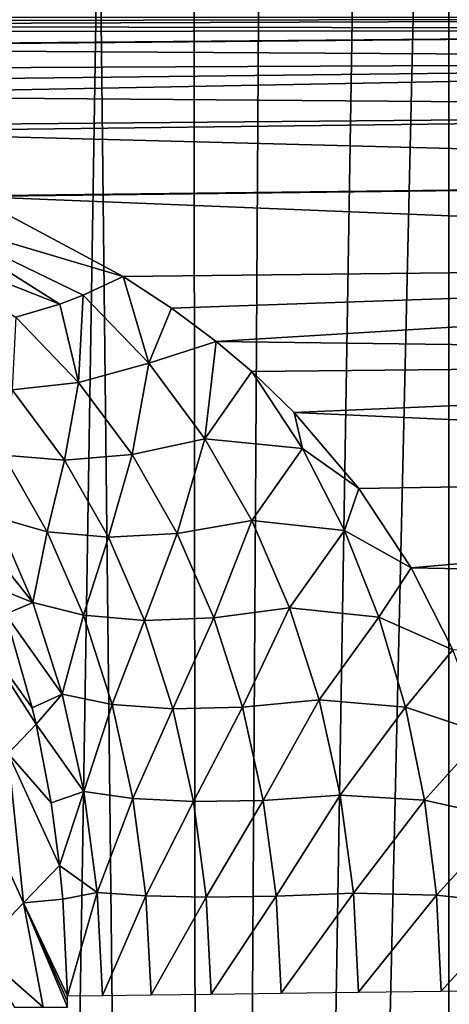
# Model space of a CAD drawing. Header units: millimetres. Extents: x -110 to 110, y 0 to 80.
# Tile 297 of 439: x 76.438 to 77.32, y 26.04 to 28.065. Entities that reach past the tile are written whole.
import ezdxf

# ---------------------------------------------------------------- set-up
doc = ezdxf.new("R2010")
doc.units = ezdxf.units.MM
doc.header["$LTSCALE"] = 59.460957
for name, color, linetype in [('105', 7, 'CONTINUOUS'), ('137', 7, 'CONTINUOUS'), ('231', 7, 'CONTINUOUS'), ('232', 7, 'CONTINUOUS'), ('30', 7, 'CONTINUOUS'), ('54', 7, 'CONTINUOUS'), ('6', 7, 'CONTINUOUS')]:
    doc.layers.add(name, color=color, linetype=linetype)

msp = doc.modelspace()

# ---------------------------------------------------------------- linework, layer by layer
at = {"layer": '105', "color": 7, "linetype": 'CONTINUOUS'}
for points in [[(76.4081, 26.8425, 50.5063), (76.3312, 26.8344, 50.7306), (76.4633, 26.6502, 50.5769), (76.4081, 26.8425, 50.5063)], [(76.4141, 26.5559, 50.7849), (76.4712, 26.6164, 50.5871), (76.3312, 26.8344, 50.7306), (76.4141, 26.5559, 50.7849)], [(76.3312, 26.8344, 50.7306), (76.4712, 26.6164, 50.5871), (76.4633, 26.6502, 50.5769), (76.3312, 26.8344, 50.7306)], [(76.4712, 26.6164, 50.5871), (76.4141, 26.5559, 50.7849), (76.5022, 26.4545, 50.627), (76.4712, 26.6164, 50.5871)], [(76.3406, 26.479, 50.9718), (76.4456, 26.2488, 50.8545), (76.4141, 26.5559, 50.7849), (76.3406, 26.479, 50.9718)], [(76.4456, 26.2488, 50.8545), (76.5193, 26.3261, 50.6486), (76.4141, 26.5559, 50.7849), (76.4456, 26.2488, 50.8545)], [(76.4141, 26.5559, 50.7849), (76.5193, 26.3261, 50.6486), (76.5022, 26.4545, 50.627), (76.4141, 26.5559, 50.7849)], [(76.3519, 26.1518, 51.0439), (76.4456, 26.2488, 50.8545), (76.3406, 26.479, 50.9718), (76.3519, 26.1518, 51.0439)], [(76.5193, 26.3261, 50.6486), (76.4456, 26.2488, 50.8545), (76.526, 26.2566, 50.6568), (76.5193, 26.3261, 50.6486)], [(76.526, 26.2566, 50.6568), (76.4456, 26.2488, 50.8545), (76.5355, 26.0579, 50.6667), (76.526, 26.2566, 50.6568)], [(76.3519, 26.1518, 51.0439), (76.4857, 26.0346, 50.794), (76.4456, 26.2488, 50.8545), (76.3519, 26.1518, 51.0439)], [(76.4456, 26.2488, 50.8545), (76.5356, 26.0346, 50.6667), (76.5356, 26.0463, 50.6667), (76.4456, 26.2488, 50.8545)], [(76.4857, 26.0346, 50.794), (76.5356, 26.0346, 50.6667), (76.4456, 26.2488, 50.8545), (76.4857, 26.0346, 50.794)], [(76.5355, 26.0579, 50.6667), (76.4456, 26.2488, 50.8545), (76.5356, 26.0463, 50.6667), (76.5355, 26.0579, 50.6667)], [(76.4271, 26.0346, 50.9175), (76.4857, 26.0346, 50.794), (76.3519, 26.1518, 51.0439), (76.4271, 26.0346, 50.9175)]]:
    msp.add_3dface(points, dxfattribs=at)
at = {"layer": '137', "color": 7, "linetype": 'CONTINUOUS'}
for points in [[(79.5787, 28.0692, 48.0349), (74.65, 28.0692, 48.0349), (74.886, 28.0603, 48.1921), (79.5787, 28.0692, 48.0349)], [(74.9947, 28.052, 48.2645), (79.5787, 28.0692, 48.0349), (74.886, 28.0603, 48.1921), (74.9947, 28.052, 48.2645)], [(79.5787, 28.0692, 48.0349), (74.9947, 28.052, 48.2645), (79.5787, 28.0448, 48.3135), (79.5787, 28.0692, 48.0349)], [(74.9947, 28.052, 48.2645), (75.1203, 28.039, 48.3479), (79.5787, 28.0448, 48.3135), (74.9947, 28.052, 48.2645)], [(75.1203, 28.039, 48.3479), (75.3391, 28.0077, 48.4933), (79.5787, 28.0448, 48.3135), (75.1203, 28.039, 48.3479)], [(75.3391, 28.0077, 48.4933), (75.3488, 28.0061, 48.4997), (79.5787, 28.0448, 48.3135), (75.3391, 28.0077, 48.4933)], [(79.5787, 28.0448, 48.3135), (75.3488, 28.0061, 48.4997), (79.5787, 27.9809, 48.5887), (79.5787, 28.0448, 48.3135)], [(75.3488, 28.0061, 48.4997), (75.5696, 27.9622, 48.6462), (79.5787, 27.9809, 48.5887), (75.3488, 28.0061, 48.4997)], [(75.5696, 27.9622, 48.6462), (75.6797, 27.9357, 48.7192), (79.5787, 27.9809, 48.5887), (75.5696, 27.9622, 48.6462)], [(75.6797, 27.9357, 48.7192), (75.7809, 27.9085, 48.7862), (79.5787, 27.9809, 48.5887), (75.6797, 27.9357, 48.7192)], [(79.5787, 27.9809, 48.5887), (75.7809, 27.9085, 48.7862), (79.5787, 27.8789, 48.8521), (79.5787, 27.9809, 48.5887)], [(75.7809, 27.9085, 48.7862), (75.9808, 27.8462, 48.9183), (79.5787, 27.8789, 48.8521), (75.7809, 27.9085, 48.7862)], [(75.9808, 27.8462, 48.9183), (76.0144, 27.8345, 48.9406), (79.5787, 27.8789, 48.8521), (75.9808, 27.8462, 48.9183)], [(79.5787, 27.8789, 48.8521), (76.0144, 27.8345, 48.9406), (79.5787, 27.7408, 49.0985), (79.5787, 27.8789, 48.8521)], [(76.0144, 27.8345, 48.9406), (76.3391, 27.7025, 49.1548), (79.5787, 27.7408, 49.0985), (76.0144, 27.8345, 48.9406)], [(76.3391, 27.7025, 49.1548), (76.3426, 27.7009, 49.157), (79.5787, 27.7408, 49.0985), (76.3391, 27.7025, 49.1548)], [(79.5787, 27.7408, 49.0985), (76.3426, 27.7009, 49.157), (79.5787, 27.5694, 49.323), (79.5787, 27.7408, 49.0985)], [(76.3426, 27.7009, 49.157), (76.6503, 27.5365, 49.3593), (79.5787, 27.5694, 49.323), (76.3426, 27.7009, 49.157)], [(76.6503, 27.5365, 49.3593), (76.7497, 27.4717, 49.4261), (79.5787, 27.5694, 49.323), (76.6503, 27.5365, 49.3593)], [(76.7497, 27.4717, 49.4261), (76.8411, 27.4033, 49.4903), (79.5787, 27.5694, 49.323), (76.7497, 27.4717, 49.4261)], [(79.5787, 27.5694, 49.323), (76.8411, 27.4033, 49.4903), (79.5787, 27.3681, 49.5211), (79.5787, 27.5694, 49.323)], [(76.8411, 27.4033, 49.4903), (76.9141, 27.3414, 49.5434), (79.5787, 27.3681, 49.5211), (76.8411, 27.4033, 49.4903)], [(76.9141, 27.3414, 49.5434), (77.0014, 27.2573, 49.6091), (79.5787, 27.3681, 49.5211), (76.9141, 27.3414, 49.5434)], [(79.5787, 27.3681, 49.5211), (77.0014, 27.2573, 49.6091), (79.5787, 27.1408, 49.6889), (79.5787, 27.3681, 49.5211)], [(77.0014, 27.2573, 49.6091), (77.1341, 27.1012, 49.7133), (79.5787, 27.1408, 49.6889), (77.0014, 27.2573, 49.6091)], [(77.1341, 27.1012, 49.7133), (77.2419, 26.9379, 49.8016), (79.5787, 27.1408, 49.6889), (77.1341, 27.1012, 49.7133)], [(79.5787, 27.1408, 49.6889), (77.2419, 26.9379, 49.8016), (79.5787, 26.8922, 49.823), (79.5787, 27.1408, 49.6889)], [(77.2419, 26.9379, 49.8016), (77.3271, 26.7693, 49.8736), (79.5787, 26.8922, 49.823), (77.2419, 26.9379, 49.8016)]]:
    msp.add_3dface(points, dxfattribs=at)
at = {"layer": '231', "color": 7, "linetype": 'CONTINUOUS'}
for points in [[(76.6503, 27.5365, 49.3593), (76.3426, 27.7009, 49.157), (76.2342, 27.66, 49.2309), (76.6503, 27.5365, 49.3593)], [(76.1313, 27.6336, 49.3163), (76.5197, 27.4802, 49.4398), (76.2342, 27.66, 49.2309), (76.1313, 27.6336, 49.3163)], [(76.568, 27.4987, 49.4079), (76.6503, 27.5365, 49.3593), (76.2342, 27.66, 49.2309), (76.568, 27.4987, 49.4079)], [(76.5197, 27.4802, 49.4398), (76.568, 27.4987, 49.4079), (76.2342, 27.66, 49.2309), (76.5197, 27.4802, 49.4398)], [(76.4296, 27.4531, 49.5063), (76.5197, 27.4802, 49.4398), (76.1313, 27.6336, 49.3163), (76.4296, 27.4531, 49.5063)]]:
    msp.add_3dface(points, dxfattribs=at)
at = {"layer": '232', "color": 7, "linetype": 'CONTINUOUS'}
for points in [[(76.6503, 27.5365, 49.3593), (76.568, 27.4987, 49.4079), (76.7031, 27.3583, 49.5467), (76.6503, 27.5365, 49.3593)], [(76.7497, 27.4717, 49.4261), (76.6503, 27.5365, 49.3593), (76.7031, 27.3583, 49.5467), (76.7497, 27.4717, 49.4261)], [(76.568, 27.4987, 49.4079), (76.5197, 27.4802, 49.4398), (76.5584, 27.3191, 49.6386), (76.568, 27.4987, 49.4079)], [(76.7031, 27.3583, 49.5467), (76.568, 27.4987, 49.4079), (76.5584, 27.3191, 49.6386), (76.7031, 27.3583, 49.5467)], [(76.5197, 27.4802, 49.4398), (76.4296, 27.4531, 49.5063), (76.5584, 27.3191, 49.6386), (76.5197, 27.4802, 49.4398)], [(76.8411, 27.4033, 49.4903), (76.7497, 27.4717, 49.4261), (76.7031, 27.3583, 49.5467), (76.8411, 27.4033, 49.4903)], [(76.5584, 27.3191, 49.6386), (76.4296, 27.4531, 49.5063), (76.4222, 27.3036, 49.7486), (76.5584, 27.3191, 49.6386)], [(76.8181, 27.2033, 49.6741), (76.8411, 27.4033, 49.4903), (76.7031, 27.3583, 49.5467), (76.8181, 27.2033, 49.6741)], [(76.9141, 27.3414, 49.5434), (76.8411, 27.4033, 49.4903), (76.8181, 27.2033, 49.6741), (76.9141, 27.3414, 49.5434)], [(76.6687, 27.1706, 49.7607), (76.7031, 27.3583, 49.5467), (76.5584, 27.3191, 49.6386), (76.6687, 27.1706, 49.7607)], [(76.8181, 27.2033, 49.6741), (76.7031, 27.3583, 49.5467), (76.6687, 27.1706, 49.7607), (76.8181, 27.2033, 49.6741)], [(77.0183, 27.1829, 49.6626), (76.9141, 27.3414, 49.5434), (76.8181, 27.2033, 49.6741), (77.0183, 27.1829, 49.6626)], [(77.0014, 27.2573, 49.6091), (76.9141, 27.3414, 49.5434), (77.0183, 27.1829, 49.6626), (77.0014, 27.2573, 49.6091)], [(76.5293, 27.1593, 49.8672), (76.5584, 27.3191, 49.6386), (76.4222, 27.3036, 49.7486), (76.5293, 27.1593, 49.8672)], [(76.6687, 27.1706, 49.7607), (76.5584, 27.3191, 49.6386), (76.5293, 27.1593, 49.8672), (76.6687, 27.1706, 49.7607)], [(76.5293, 27.1593, 49.8672), (76.4222, 27.3036, 49.7486), (76.4042, 27.1697, 49.9904), (76.5293, 27.1593, 49.8672)], [(77.1341, 27.1012, 49.7133), (77.0014, 27.2573, 49.6091), (77.0183, 27.1829, 49.6626), (77.1341, 27.1012, 49.7133)], [(76.7611, 27.0087, 49.8695), (76.8181, 27.2033, 49.6741), (76.6687, 27.1706, 49.7607), (76.7611, 27.0087, 49.8695)], [(76.9141, 27.0353, 49.787), (76.8181, 27.2033, 49.6741), (76.7611, 27.0087, 49.8695), (76.9141, 27.0353, 49.787)], [(76.9141, 27.0353, 49.787), (77.0183, 27.1829, 49.6626), (76.8181, 27.2033, 49.6741), (76.9141, 27.0353, 49.787)], [(76.4942, 27.0121, 50.0962), (76.4042, 27.1697, 49.9904), (76.3885, 27.042, 50.2335), (76.4942, 27.0121, 50.0962)], [(76.4942, 27.0121, 50.0962), (76.5293, 27.1593, 49.8672), (76.4042, 27.1697, 49.9904), (76.4942, 27.0121, 50.0962)], [(76.6197, 27.0009, 49.9736), (76.6687, 27.1706, 49.7607), (76.5293, 27.1593, 49.8672), (76.6197, 27.0009, 49.9736)], [(76.7611, 27.0087, 49.8695), (76.6687, 27.1706, 49.7607), (76.6197, 27.0009, 49.9736), (76.7611, 27.0087, 49.8695)], [(77.1049, 27.0145, 49.7665), (77.0183, 27.1829, 49.6626), (76.9141, 27.0353, 49.787), (77.1049, 27.0145, 49.7665)], [(77.1049, 27.0145, 49.7665), (77.1341, 27.1012, 49.7133), (77.0183, 27.1829, 49.6626), (77.1049, 27.0145, 49.7665)], [(76.6197, 27.0009, 49.9736), (76.5293, 27.1593, 49.8672), (76.4942, 27.0121, 50.0962), (76.6197, 27.0009, 49.9736)], [(77.2419, 26.9379, 49.8016), (77.1341, 27.1012, 49.7133), (77.1049, 27.0145, 49.7665), (77.2419, 26.9379, 49.8016)], [(76.3349, 27.0291, 50.415), (76.4644, 26.8668, 50.327), (76.3885, 27.042, 50.2335), (76.3349, 27.0291, 50.415)], [(76.3349, 27.0291, 50.415), (76.3891, 26.8965, 50.4824), (76.4644, 26.8668, 50.327), (76.3349, 27.0291, 50.415)], [(76.4644, 26.8668, 50.327), (76.4942, 27.0121, 50.0962), (76.3885, 27.042, 50.2335), (76.4644, 26.8668, 50.327)], [(76.8365, 26.8349, 49.9623), (76.9141, 27.0353, 49.787), (76.7611, 27.0087, 49.8695), (76.8365, 26.8349, 49.9623)], [(76.992, 26.8558, 49.8829), (76.9141, 27.0353, 49.787), (76.8365, 26.8349, 49.9623), (76.992, 26.8558, 49.8829)], [(76.992, 26.8558, 49.8829), (77.1049, 27.0145, 49.7665), (76.9141, 27.0353, 49.787), (76.992, 26.8558, 49.8829)], [(76.5686, 26.8405, 50.1878), (76.4942, 27.0121, 50.0962), (76.4644, 26.8668, 50.327), (76.5686, 26.8405, 50.1878)], [(76.5686, 26.8405, 50.1878), (76.6197, 27.0009, 49.9736), (76.4942, 27.0121, 50.0962), (76.5686, 26.8405, 50.1878)], [(76.6939, 26.8297, 50.065), (76.7611, 27.0087, 49.8695), (76.6197, 27.0009, 49.9736), (76.6939, 26.8297, 50.065)], [(76.8365, 26.8349, 49.9623), (76.7611, 27.0087, 49.8695), (76.6939, 26.8297, 50.065), (76.8365, 26.8349, 49.9623)], [(77.1752, 26.8366, 49.8541), (77.1049, 27.0145, 49.7665), (76.992, 26.8558, 49.8829), (77.1752, 26.8366, 49.8541)], [(77.1752, 26.8366, 49.8541), (77.2419, 26.9379, 49.8016), (77.1049, 27.0145, 49.7665), (77.1752, 26.8366, 49.8541)], [(76.6939, 26.8297, 50.065), (76.6197, 27.0009, 49.9736), (76.5686, 26.8405, 50.1878), (76.6939, 26.8297, 50.065)], [(77.3271, 26.7693, 49.8736), (77.2419, 26.9379, 49.8016), (77.1752, 26.8366, 49.8541), (77.3271, 26.7693, 49.8736)], [(76.3891, 26.8965, 50.4824), (76.4081, 26.8425, 50.5063), (76.4644, 26.8668, 50.327), (76.3891, 26.8965, 50.4824)], [(76.4081, 26.8425, 50.5063), (76.5248, 26.678, 50.4036), (76.4644, 26.8668, 50.327), (76.4081, 26.8425, 50.5063)], [(76.5248, 26.678, 50.4036), (76.5686, 26.8405, 50.1878), (76.4644, 26.8668, 50.327), (76.5248, 26.678, 50.4036)], [(76.4081, 26.8425, 50.5063), (76.4633, 26.6502, 50.5769), (76.5248, 26.678, 50.4036), (76.4081, 26.8425, 50.5063)], [(76.8953, 26.6511, 50.037), (76.992, 26.8558, 49.8829), (76.8365, 26.8349, 49.9623), (76.8953, 26.6511, 50.037)], [(77.0524, 26.6667, 49.9597), (76.992, 26.8558, 49.8829), (76.8953, 26.6511, 50.037), (77.0524, 26.6667, 49.9597)], [(77.0524, 26.6667, 49.9597), (77.1752, 26.8366, 49.8541), (76.992, 26.8558, 49.8829), (77.0524, 26.6667, 49.9597)], [(76.6273, 26.6569, 50.2624), (76.5686, 26.8405, 50.1878), (76.5248, 26.678, 50.4036), (76.6273, 26.6569, 50.2624)], [(76.6273, 26.6569, 50.2624), (76.6939, 26.8297, 50.065), (76.5686, 26.8405, 50.1878), (76.6273, 26.6569, 50.2624)], [(76.7521, 26.6478, 50.1389), (76.6939, 26.8297, 50.065), (76.6273, 26.6569, 50.2624), (76.7521, 26.6478, 50.1389)], [(76.7521, 26.6478, 50.1389), (76.8365, 26.8349, 49.9623), (76.6939, 26.8297, 50.065), (76.7521, 26.6478, 50.1389)], [(76.8953, 26.6511, 50.037), (76.8365, 26.8349, 49.9623), (76.7521, 26.6478, 50.1389), (76.8953, 26.6511, 50.037)], [(77.2298, 26.6511, 49.9238), (77.1752, 26.8366, 49.8541), (77.0524, 26.6667, 49.9597), (77.2298, 26.6511, 49.9238)], [(77.2298, 26.6511, 49.9238), (77.3271, 26.7693, 49.8736), (77.1752, 26.8366, 49.8541), (77.2298, 26.6511, 49.9238)], [(77.392, 26.5969, 49.9292), (77.3271, 26.7693, 49.8736), (77.2298, 26.6511, 49.9238), (77.392, 26.5969, 49.9292)], [(76.4633, 26.6502, 50.5769), (76.4712, 26.6164, 50.5871), (76.5248, 26.678, 50.4036), (76.4633, 26.6502, 50.5769)], [(76.4712, 26.6164, 50.5871), (76.569, 26.4782, 50.4606), (76.5248, 26.678, 50.4036), (76.4712, 26.6164, 50.5871)], [(76.569, 26.4782, 50.4606), (76.6273, 26.6569, 50.2624), (76.5248, 26.678, 50.4036), (76.569, 26.4782, 50.4606)], [(76.9377, 26.4596, 50.0916), (77.0524, 26.6667, 49.9597), (76.8953, 26.6511, 50.037), (76.9377, 26.4596, 50.0916)], [(77.096, 26.4704, 50.0157), (77.0524, 26.6667, 49.9597), (76.9377, 26.4596, 50.0916), (77.096, 26.4704, 50.0157)], [(77.096, 26.4704, 50.0157), (77.2298, 26.6511, 49.9238), (77.0524, 26.6667, 49.9597), (77.096, 26.4704, 50.0157)], [(76.6701, 26.4636, 50.3175), (76.6273, 26.6569, 50.2624), (76.569, 26.4782, 50.4606), (76.6701, 26.4636, 50.3175)], [(76.6701, 26.4636, 50.3175), (76.7521, 26.6478, 50.1389), (76.6273, 26.6569, 50.2624), (76.6701, 26.4636, 50.3175)], [(76.7943, 26.4574, 50.1932), (76.7521, 26.6478, 50.1389), (76.6701, 26.4636, 50.3175), (76.7943, 26.4574, 50.1932)], [(76.7943, 26.4574, 50.1932), (76.8953, 26.6511, 50.037), (76.7521, 26.6478, 50.1389), (76.7943, 26.4574, 50.1932)], [(76.9377, 26.4596, 50.0916), (76.8953, 26.6511, 50.037), (76.7943, 26.4574, 50.1932), (76.9377, 26.4596, 50.0916)], [(77.2691, 26.4598, 49.9744), (77.2298, 26.6511, 49.9238), (77.096, 26.4704, 50.0157), (77.2691, 26.4598, 49.9744)], [(77.2691, 26.4598, 49.9744), (77.392, 26.5969, 49.9292), (77.2298, 26.6511, 49.9238), (77.2691, 26.4598, 49.9744)], [(76.4712, 26.6164, 50.5871), (76.5022, 26.4545, 50.627), (76.569, 26.4782, 50.4606), (76.4712, 26.6164, 50.5871)], [(77.4381, 26.4222, 49.9686), (77.392, 26.5969, 49.9292), (77.2691, 26.4598, 49.9744), (77.4381, 26.4222, 49.9686)], [(76.5022, 26.4545, 50.627), (76.5193, 26.3261, 50.6486), (76.569, 26.4782, 50.4606), (76.5022, 26.4545, 50.627)], [(76.5193, 26.3261, 50.6486), (76.5968, 26.2706, 50.4957), (76.569, 26.4782, 50.4606), (76.5193, 26.3261, 50.6486)], [(76.5968, 26.2706, 50.4957), (76.6701, 26.4636, 50.3175), (76.569, 26.4782, 50.4606), (76.5968, 26.2706, 50.4957)], [(76.6969, 26.2636, 50.3514), (76.6701, 26.4636, 50.3175), (76.5968, 26.2706, 50.4957), (76.6969, 26.2636, 50.3514)], [(76.6969, 26.2636, 50.3514), (76.7943, 26.4574, 50.1932), (76.6701, 26.4636, 50.3175), (76.6969, 26.2636, 50.3514)], [(76.8206, 26.261, 50.2265), (76.9377, 26.4596, 50.0916), (76.7943, 26.4574, 50.1932), (76.8206, 26.261, 50.2265)], [(76.9641, 26.2628, 50.1249), (76.9377, 26.4596, 50.0916), (76.8206, 26.261, 50.2265), (76.9641, 26.2628, 50.1249)], [(76.9641, 26.2628, 50.1249), (77.096, 26.4704, 50.0157), (76.9377, 26.4596, 50.0916), (76.9641, 26.2628, 50.1249)], [(77.1229, 26.2691, 50.0498), (77.096, 26.4704, 50.0157), (76.9641, 26.2628, 50.1249), (77.1229, 26.2691, 50.0498)], [(77.1229, 26.2691, 50.0498), (77.2691, 26.4598, 49.9744), (77.096, 26.4704, 50.0157), (77.1229, 26.2691, 50.0498)], [(77.2935, 26.2645, 50.0051), (77.2691, 26.4598, 49.9744), (77.1229, 26.2691, 50.0498), (77.2935, 26.2645, 50.0051)], [(77.2935, 26.2645, 50.0051), (77.4381, 26.4222, 49.9686), (77.2691, 26.4598, 49.9744), (77.2935, 26.2645, 50.0051)], [(76.8206, 26.261, 50.2265), (76.7943, 26.4574, 50.1932), (76.6969, 26.2636, 50.3514), (76.8206, 26.261, 50.2265)], [(77.4666, 26.2462, 49.9922), (77.4381, 26.4222, 49.9686), (77.2935, 26.2645, 50.0051), (77.4666, 26.2462, 49.9922)], [(76.5193, 26.3261, 50.6486), (76.526, 26.2566, 50.6568), (76.5968, 26.2706, 50.4957), (76.5193, 26.3261, 50.6486)], [(76.526, 26.2566, 50.6568), (76.5355, 26.0579, 50.6667), (76.5968, 26.2706, 50.4957), (76.526, 26.2566, 50.6568)], [(76.5355, 26.0579, 50.6667), (76.6079, 26.0588, 50.5076), (76.5968, 26.2706, 50.4957), (76.5355, 26.0579, 50.6667)], [(76.6079, 26.0588, 50.5076), (76.6969, 26.2636, 50.3514), (76.5968, 26.2706, 50.4957), (76.6079, 26.0588, 50.5076)], [(76.7076, 26.06, 50.3628), (76.6969, 26.2636, 50.3514), (76.6079, 26.0588, 50.5076), (76.7076, 26.06, 50.3628)], [(76.7076, 26.06, 50.3628), (76.8206, 26.261, 50.2265), (76.6969, 26.2636, 50.3514), (76.7076, 26.06, 50.3628)], [(76.831, 26.0615, 50.2377), (76.8206, 26.261, 50.2265), (76.7076, 26.06, 50.3628), (76.831, 26.0615, 50.2377)], [(76.831, 26.0615, 50.2377), (76.9641, 26.2628, 50.1249), (76.8206, 26.261, 50.2265), (76.831, 26.0615, 50.2377)], [(76.9745, 26.0633, 50.1361), (76.9641, 26.2628, 50.1249), (76.831, 26.0615, 50.2377), (76.9745, 26.0633, 50.1361)], [(76.9745, 26.0633, 50.1361), (77.1229, 26.2691, 50.0498), (76.9641, 26.2628, 50.1249), (76.9745, 26.0633, 50.1361)], [(77.1336, 26.0653, 50.0613), (77.1229, 26.2691, 50.0498), (76.9745, 26.0633, 50.1361), (77.1336, 26.0653, 50.0613)], [(77.1336, 26.0653, 50.0613), (77.2935, 26.2645, 50.0051), (77.1229, 26.2691, 50.0498), (77.1336, 26.0653, 50.0613)], [(77.3033, 26.0674, 50.0154), (77.2935, 26.2645, 50.0051), (77.1336, 26.0653, 50.0613), (77.3033, 26.0674, 50.0154)], [(77.3033, 26.0674, 50.0154), (77.4666, 26.2462, 49.9922), (77.2935, 26.2645, 50.0051), (77.3033, 26.0674, 50.0154)], [(77.4782, 26.0695, 50), (77.4666, 26.2462, 49.9922), (77.3033, 26.0674, 50.0154), (77.4782, 26.0695, 50)]]:
    msp.add_3dface(points, dxfattribs=at)
at = {"layer": '30', "color": 7, "linetype": 'CONTINUOUS'}
for points in [[(76.243, 40, 34.8359), (76.7841, 40, 35.0236), (76.2938, 9.2948, 35.4173), (76.243, 40, 34.8359)], [(76.2938, 9.2948, 35.4173), (76.7841, 40, 35.0236), (76.8135, 9.2948, 35.6091), (76.2938, 9.2948, 35.4173)], [(76.7841, 40, 35.0236), (77.3159, 40, 35.2364), (76.8135, 9.2948, 35.6091), (76.7841, 40, 35.0236)], [(76.8135, 9.2948, 35.6091), (77.3159, 40, 35.2364), (77.3236, 9.2948, 35.8252), (76.8135, 9.2948, 35.6091)], [(77.3159, 40, 35.2364), (77.8371, 40, 35.4738), (77.3236, 9.2948, 35.8252), (77.3159, 40, 35.2364)]]:
    msp.add_3dface(points, dxfattribs=at)
at = {"layer": '54', "color": 7, "linetype": 'CONTINUOUS'}
for points in [[(76.4719, 40, -34.9118), (75.9345, 40, -34.7413), (76.2938, 9.2948, -35.4173), (76.4719, 40, -34.9118)], [(76.8135, 9.2948, -35.6091), (76.4719, 40, -34.9118), (76.2938, 9.2948, -35.4173), (76.8135, 9.2948, -35.6091)], [(77.0009, 40, -35.1068), (76.4719, 40, -34.9118), (76.8135, 9.2948, -35.6091), (77.0009, 40, -35.1068)], [(77.3236, 9.2948, -35.8252), (77.5203, 40, -35.326), (76.8135, 9.2948, -35.6091), (77.3236, 9.2948, -35.8252)], [(77.5203, 40, -35.326), (77.0009, 40, -35.1068), (76.8135, 9.2948, -35.6091), (77.5203, 40, -35.326)]]:
    msp.add_3dface(points, dxfattribs=at)
at = {"layer": '6', "color": 7, "linetype": 'CONTINUOUS'}
for points in [[(110, 0, -55), (-110, 0, -55), (110, 80, -55), (110, 0, -55)], [(110, 80, -55), (-110, 0, -55), (-110, 80, -55), (110, 80, -55)]]:
    msp.add_3dface(points, dxfattribs=at)

doc.saveas('drawing.dxf')
